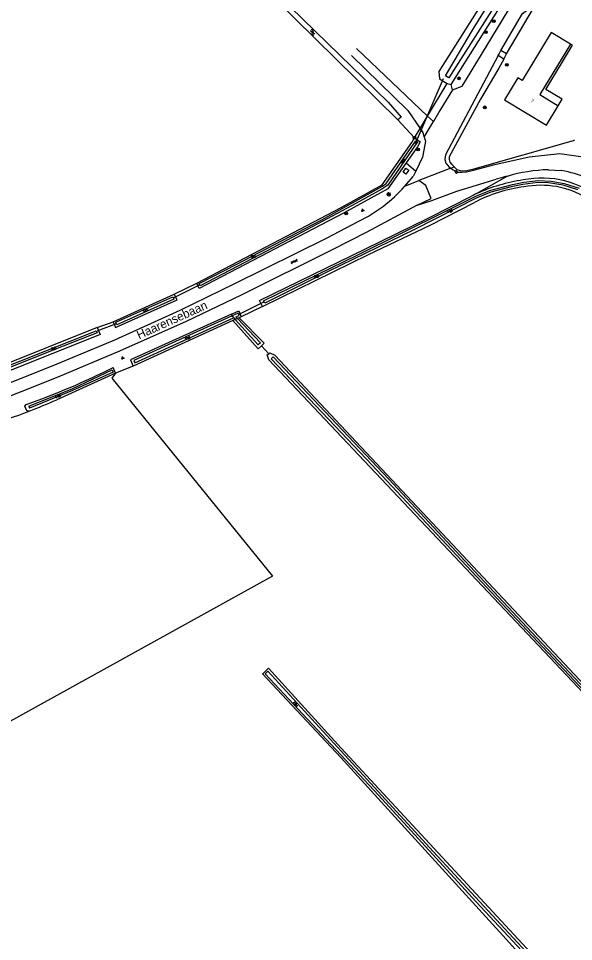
# Model space of a CAD drawing. Extents: x 136000 to 141000, y 400494 to 402006.
# Drawn here: x 139807.7 to 139968.1, y 401439 to 401706 of the extents above; entities that cross this region are included whole.
import ezdxf

# ---------------------------------------------------------------- set-up
doc = ezdxf.new("R2010")
doc.units = 0
for name, color, linetype in [('gg-afsc-draadraster', 7, 'Continuous'), ('gg-afsc-erfafscheiding', 7, 'Continuous'), ('gg-afsc-lijn draadraster', 7, 'Continuous'), ('gg-anno-huisnummerreeks BGT', 7, 'Continuous'), ('gg-anno-openbare ruimte label', 7, 'Continuous'), ('gg-bbg-hoofdgebouw', 7, 'Continuous'), ('gg-bbg-lage trafo', 7, 'Continuous'), ('gg-bbg-luifel en loopbrug', 7, 'Continuous'), ('gg-knt-bronhoudergrens', 7, 'Continuous'), ('gg-knt-onverhard', 7, 'Continuous'), ('gg-knt-verharding', 7, 'Continuous'), ('gg-kntw-bovenkant insteek waterloop', 7, 'Continuous'), ('gg-kntw-waterlijn', 7, 'Continuous'), ('gg-kwrk-duiker nz buis', 7, 'Continuous'), ('gt-grn-groengrens', 7, 'Continuous'), ('gt-grn-groengrens NZ', 7, 'Continuous'), ('gt-grn-vlakafsluiter', 7, 'Continuous'), ('gt-grn-weggrens', 7, 'Continuous'), ('gt-symb-boom', 7, 'Continuous'), ('gt-symb-brandkraan', 7, 'Continuous'), ('gt-symb-gesloten verharding', 7, 'Continuous'), ('gt-symb-groenvak', 7, 'Continuous'), ('gt-symb-lichtmast', 7, 'Continuous'), ('gt-symb-watersymbool', 7, 'Continuous')]:
    doc.layers.add(name, color=color, linetype=linetype)

# ---------------------------------------------------------------- blocks, each defined once
blk = doc.blocks.new('gt0-WA')
at = {"layer": 'gt-symb-watersymbool'}
for centre, start, end in [((-0.32, 0.02), 28.0725, 151.9275), ((0.43, 0.42), 208.0725, 331.9275), ((-0.32, -0.43), 28.0725, 151.9275), ((0.43, -0.03), 208.0725, 331.9275)]:
    blk.add_arc(centre, 0.425, start, end, dxfattribs=at)
blk = doc.blocks.new('gt0-BOOM')
at = {"layer": 'gt-symb-boom'}
for radius in [0.4, 0.2]:
    blk.add_circle((0, 0), radius, dxfattribs=at)
blk = doc.blocks.new('gt0-BR')
at = {"layer": 'gt-symb-brandkraan'}
for centre, radius, start, end in [((-0.24, 0), 0.206, 107.5669, 252.4331), ((0.6, -2.66), 3, 106.892, 107.5669), ((0, -0.69), 0.938, 73.108, 106.892), ((-0.6, -2.66), 3, 72.4331, 73.108), ((0.24, 0), 0.206, 287.567, 72.4331), ((0.6, 2.66), 3, 252.4331, 253.108), ((0, 0.69), 0.938, 253.108, 286.8921), ((-0.6, 2.66), 3, 286.8921, 287.567)]:
    blk.add_arc(centre, radius, start, end, dxfattribs=at)
blk = doc.blocks.new('gt0-GESVH1')
at = {"layer": 'gt-symb-gesloten verharding'}
for p, q in [((-0.99, -0.26), (0.01, 0.24)), ((0.01, -0.26), (-0.99, 0.24)), ((0.01, 0.24), (1.01, -0.26)), ((1.01, 0.24), (0.01, -0.26))]:
    blk.add_line(p, q, dxfattribs=at)
blk = doc.blocks.new('gt0-GRVAK')
at = {"layer": 'gt-symb-groenvak'}
for p, q in [((-0.11, 0.19), (-0.23, 0.24)), ((-0.18, 0.15), (0.09, 0.15)), ((-0.09, 0.21), (-0.16, 0.32)), ((-0.05, 0.21), (-0.05, 0.39)), ((0, 0.21), (0.06, 0.32)), ((0.02, 0.19), (0.13, 0.24)), ((0.26, -0.05), (0.2, 0.06)), ((0.3, -0.05), (0.3, 0.13)), ((0.35, -0.05), (0.41, 0.06)), ((-0.24, -0.23), (-0.36, -0.18)), ((-0.32, -0.26), (-0.05, -0.26)), ((-0.23, -0.21), (-0.29, -0.09)), ((-0.18, -0.2), (-0.18, -0.02)), ((-0.14, -0.21), (-0.07, -0.09)), ((-0.12, -0.23), (0, -0.18)), ((0.24, -0.07), (0.12, -0.02)), ((0.17, -0.11), (0.44, -0.11)), ((0.37, -0.07), (0.49, -0.02))]:
    blk.add_line(p, q, dxfattribs=at)
blk = doc.blocks.new('gt0-LMAST')
at = {"layer": 'gt-symb-lichtmast'}
for p, q in [((-0.18, 0.17), (-0.45, 0.44)), ((-0.01, 0.25), (-0.01, 0.62)), ((0.17, 0.17), (0.44, 0.44)), ((-0.26, 0), (-0.63, 0)), ((-0.18, -0.18), (-0.45, -0.45)), ((-0.01, -0.25), (-0.01, -0.63)), ((0.44, -0.45), (0.17, -0.18)), ((0.24, 0), (0.62, 0))]:
    blk.add_line(p, q, dxfattribs=at)
blk.add_circle((-0.01, 0), 0.25, dxfattribs=at)

msp = doc.modelspace()

# ---------------------------------------------------------------- linework, layer by layer
at = {"layer": 'gg-afsc-draadraster'}
msp.add_lwpolyline([(139881.16, 401544.66), (139765.4, 401480.63), (139721.48, 401542.15), (139717.25, 401539.5), (139665.13, 401489.05)], dxfattribs=at)
at = {"layer": 'gg-afsc-erfafscheiding'}
for p, q in [((139948.76, 401695.77), (139956.61, 401709.06)), ((139947.97, 401694.28), (139948.76, 401695.77)), ((139852.74, 401626.29), (139859.25, 401629.5)), ((139878.27, 401622.71), (139872.12, 401619.72)), ((139830.42, 401616.6), (139835.08, 401618.32)), ((139840.87, 401605.49), (139835.79, 401603.38))]:
    msp.add_line(p, q, dxfattribs=at)
for points in [[(139947.97, 401694.28), (139946.53, 401691.69), (139941.3, 401682.65), (139932.18, 401666), (139932.17, 401665.28), (139932.39, 401664.43), (139932.97, 401663.79), (139933.67, 401663.11)], [(139939.68, 401662.65), (139968.14, 401670.78), (139968.44, 401670.92)], [(139933.67, 401663.11), (139934.42, 401662.38), (139935.41, 401662.01), (139936.91, 401661.98), (139939.68, 401662.65)]]:
    msp.add_lwpolyline(points, dxfattribs=at)
at = {"layer": 'gg-afsc-lijn draadraster'}
msp.add_lwpolyline([(139881.16, 401544.66), (139765.4, 401480.63), (139721.48, 401542.15), (139717.25, 401539.5), (139665.13, 401489.05)], dxfattribs=at)
at = {"layer": 'gg-bbg-hoofdgebouw'}
for points in [[(139967.24, 401698.63), (139961.69, 401701.96), (139953.29, 401688.08), (139952.01, 401688.86), (139948.15, 401682.48), (139960.29, 401675.12), (139963.73, 401680.8)], [(139967.24, 401698.63), (139958.4, 401684.03), (139963.73, 401680.8)]]:
    msp.add_lwpolyline(points, dxfattribs=at)
at = {"layer": 'gg-bbg-lage trafo'}
msp.add_lwpolyline([(139919.67, 401662.75), (139920.5, 401662.19), (139919.71, 401661.02), (139918.88, 401661.57), (139919.67, 401662.75)], dxfattribs=at)
at = {"layer": 'gg-bbg-luifel en loopbrug'}
msp.add_lwpolyline([(139963.73, 401680.8), (139964.87, 401682.69), (139960.19, 401685.5), (139967.85, 401698.27), (139967.24, 401698.63)], dxfattribs=at)
at = {"layer": 'gg-knt-bronhoudergrens'}
for p, q in [((139922.2, 401671.52), (139917.38, 401676.7)), ((139919.34, 401657.54), (139923.4, 401659.12)), ((139877.91, 401611.33), (139880.05, 401609.06))]:
    msp.add_line(p, q, dxfattribs=at)
msp.add_lwpolyline([(139835.79, 401603.38), (139834.73, 401601.94), (139881.16, 401544.66)], dxfattribs=at)
at = {"layer": 'gg-knt-onverhard'}
for p, q in [((139905.38, 401697.34), (139925.96, 401677.77)), ((139925.96, 401677.77), (139927.63, 401676.19)), ((139924.97, 401671.74), (139925.36, 401670.52)), ((139925.36, 401670.52), (139925.17, 401669.51)), ((139922.55, 401661.9), (139921.76, 401660.28)), ((139932.69, 401662.73), (139923.4, 401659.12)), ((139960.93, 401662.27), (139964.73, 401662.01))]:
    msp.add_line(p, q, dxfattribs=at)
for points in [[(139947.17, 401696.74), (139953.39, 401707.43), (139954.88, 401708.51), (139956.61, 401709.06)], [(139903.99, 401695.29), (139920.28, 401679.42), (139923.79, 401674.16)], [(139946.34, 401695.28), (139946.52, 401695.61), (139947.17, 401696.74)], [(139933.2, 401685.35), (139929.54, 401679.41), (139927.63, 401676.19)], [(139923.79, 401674.16), (139924.56, 401673), (139924.97, 401671.74)], [(139924.97, 401671.74), (139925.64, 401672.82), (139927.63, 401676.19)], [(139925.17, 401669.51), (139924.49, 401665.89), (139922.55, 401661.9)], [(139932.69, 401662.73), (139933.31, 401662.26), (139934.8, 401661.55), (139935.91, 401661.54), (139937.24, 401661.66), (139939.23, 401662.13), (139945.4, 401663.77), (139955.34, 401665.97), (139964.18, 401667.01), (139971.59, 401665.89), (139977.95, 401663.61), (139983.2, 401660.32), (139992.53, 401652.94), (140000, 401647.07)], [(139919.34, 401657.54), (139919.34, 401657.54), (139921.76, 401660.28)], [(139922.91, 401652.06), (139927.17, 401653.37), (139934.4, 401656.11), (139945.79, 401659.5)]]:
    msp.add_lwpolyline(points, dxfattribs=at)
for centre, radius, start, end in [((139961.96, 401617.09), 45.18, 91.3082, 106.7093), ((139960.34, 401634.61), 27.75, 49.9079, 80.8869), ((139959.09, 401617.09), 44.45, 103.1683, 107.4122)]:
    msp.add_arc(centre, radius, start, end, dxfattribs=at)
at = {"layer": 'gg-knt-verharding'}
for p, q in [((139947.97, 401694.28), (139946.34, 401695.28)), ((139948.76, 401695.77), (139947.17, 401696.74)), ((139919.27, 401657.46), (139919.34, 401657.54))]:
    msp.add_line(p, q, dxfattribs=at)
for points in [[(139933.2, 401685.35), (139935.93, 401686.43), (139937.22, 401688.45), (139965.43, 401735.06), (139975.18, 401750.67), (140000, 401789.46), (140006.06, 401798.93), (140010.03, 401805.39), (140015.52, 401813.04), (140026.06, 401828.73), (140045.67, 401860.74), (140046.12, 401862.62), (140045.95, 401865.19), (140045.1, 401866.86), (140045.08, 401866.9)], [(139946.34, 401695.28), (139931.11, 401666.55), (139930.93, 401665.2), (139931.24, 401664.18), (139932.21, 401663.03), (139932.69, 401662.73)], [(139922.91, 401652.06), (139926.97, 401653.99), (139925.41, 401657.69), (139923.4, 401659.12)], [(139922.91, 401652.06), (139908.19, 401644.09), (139898.58, 401639.2), (139872.09, 401625.99), (139856.15, 401618.4), (139836.87, 401609.74), (139819.1, 401602.26), (139797.68, 401593.77)], [(139756.44, 401583.88), (139758.51, 401584.08), (139764.03, 401585.23), (139771.97, 401587.77), (139791.78, 401595.33), (139817.73, 401605.6), (139835.56, 401613.11), (139854.42, 401621.62), (139870.28, 401629.39), (139896.7, 401642.49), (139906.08, 401647.42)]]:
    msp.add_lwpolyline(points, dxfattribs=at)
msp.add_arc((139888.5, 401684.19), 40.76, 295.5501, 319.0125, dxfattribs=at)
at = {"layer": 'gg-kntw-bovenkant insteek waterloop'}
for p, q in [((139917.38, 401676.7), (139881.61, 401711.99)), ((139931.65, 401687.22), (139932.73, 401686.96)), ((139835.08, 401618.32), (139852.74, 401626.29)), ((139869.7, 401618.62), (139840.87, 401605.49)), ((139869.7, 401618.62), (139877.02, 401610.46)), ((139872.12, 401619.72), (139871.51, 401619.45)), ((139878.7, 401612.11), (139871.51, 401619.45)), ((139830.42, 401616.6), (139774.21, 401594.15)), ((139877.02, 401610.46), (139877.91, 401611.33)), ((139877.91, 401611.33), (139878.7, 401612.11)), ((139981.24, 401500), (139880.1, 401607.31)), ((139881.77, 401608.59), (139983.62, 401500)), ((139835.79, 401603.38), (139835.11, 401605.04)), ((139835.79, 401603.38), (139818.75, 401595.75)), ((139879.99, 401518.05), (139878.4, 401516.56))]:
    msp.add_line(p, q, dxfattribs=at)
for points in [[(139996.03, 401797.32), (139965.23, 401747.77), (139929.18, 401690.68), (139929.39, 401688.54), (139931.65, 401687.22)], [(139932.73, 401686.96), (139963.69, 401736.1), (140000, 401793.7)], [(139867.62, 401725.2), (139868.72, 401726.56), (139914.54, 401681.84), (139918.28, 401677.51), (139917.38, 401676.7)], [(139859.25, 401629.5), (139900.96, 401651.34), (139912.81, 401657.95), (139921.41, 401670.11), (139922.2, 401671.52)], [(139922.2, 401671.52), (139923.82, 401670.34), (139923.03, 401668.94), (139919.76, 401664.31)], [(139919.76, 401664.31), (139914.43, 401656.77), (139901.69, 401649.75), (139859.98, 401627.91), (139859.25, 401629.5)], [(139878.27, 401622.71), (139877.41, 401624.4), (139908.03, 401639.43), (139926.14, 401648.25), (139938.63, 401654.67)], [(139878.27, 401622.71), (139908.89, 401637.74), (139926.75, 401646.23), (139939.48, 401652.77)], [(139835.08, 401618.32), (139835.7, 401616.64), (139853.57, 401624.64), (139852.74, 401626.29)], [(139869.28, 401620.46), (139840.11, 401607.27), (139840.87, 401605.49)], [(139869.28, 401620.46), (139871.4, 401621.41), (139872.12, 401619.72)], [(139830.42, 401616.6), (139831.31, 401614.63), (139775.11, 401592.18)], [(139880.1, 401607.31), (139879.61, 401608.71), (139880.05, 401609.06)], [(139880.05, 401609.06), (139880.4, 401609.35), (139881.77, 401608.59)], [(139810.75, 401592.42), (139810.15, 401592.51), (139809.5, 401593.86), (139809.94, 401594.32)], [(139900.86, 401492.22), (139878.23, 401516.42), (139878.4, 401516.56)], [(139955.47, 401436.05), (139954.54, 401437.06), (139900.94, 401494.95), (139879.99, 401518.05)], [(139900.86, 401492.22), (139949.63, 401438.64), (139952.05, 401435.96)]]:
    msp.add_lwpolyline(points, dxfattribs=at)
for centre, radius, start, end in [((139961.32, 401608.17), 51.74, 98.6108, 114.1678), ((139958.95, 401632.48), 27.38, 50.2535, 101.3102), ((139962.88, 401604.91), 55.35, 114.2575, 115.9839), ((139958.65, 401617.15), 40.45, 96.865, 118.2814), ((139958.71, 401632.29), 25.49, 58.5613, 101.0813), ((139730.3, 401816.23), 235.76, 289.7413, 296.3935), ((139750.77, 401747.95), 166.7, 291.0879, 294.0685)]:
    msp.add_arc(centre, radius, start, end, dxfattribs=at)
at = {"layer": 'gg-kntw-waterlijn'}
msp.add_line((139810.69, 401593.87), (139810.88, 401593.31), dxfattribs=at)
for points in [[(140042.03, 401865.86), (140018.23, 401826.45), (139995.88, 401789.45), (139949.38, 401716.09), (139932.12, 401688.86), (139931.16, 401689.47), (139938.98, 401702.64), (139964.04, 401743.15), (139995.13, 401792.57), (140009.83, 401819.26), (140021.98, 401838.92), (140039.51, 401867.23), (140042.03, 401865.86)], [(139859.89, 401629.37), (139870.86, 401634.93), (139886.15, 401642.94), (139895.37, 401647.77), (139912.93, 401657.49), (139914.03, 401658.33), (139919.84, 401666.77), (139922.53, 401670.68), (139923.07, 401670.31), (139914.45, 401657.8), (139912.76, 401656.65), (139904.14, 401651.9), (139879.59, 401638.85), (139860.19, 401628.73), (139859.89, 401629.37)], [(139878.52, 401624.32), (139890.42, 401630.09), (139905.81, 401637.69), (139931.23, 401650.25), (139940.08, 401654.77), (139944.2, 401656.32), (139950.52, 401658.05), (139953.74, 401658.72), (139957.89, 401659.12), (139961.64, 401658.95), (139965.43, 401658.33), (139969.81, 401656.94)], [(139969.35, 401656.49), (139965.12, 401657.83), (139960.94, 401658.52), (139957.83, 401658.61), (139953.51, 401658.05), (139950.09, 401657.32), (139944.27, 401655.75), (139940.05, 401654.05), (139922.17, 401644.95), (139897.18, 401632.79), (139878.9, 401623.66), (139878.52, 401624.32)], [(139835.89, 401618.13), (139852.28, 401625.55), (139852.61, 401624.83), (139836.16, 401617.39), (139835.89, 401618.13)], [(139870.97, 401619.2), (139870.52, 401619.71), (139871.49, 401620.15), (139871.2, 401620.8), (139869.52, 401620.03)], [(139869.52, 401620.03), (139850.99, 401611.64), (139841.09, 401607.08), (139841.31, 401606.37), (139869.87, 401619.39)], [(139869.87, 401619.39), (139869.93, 401619.42), (139870.32, 401618.9)], [(139870.97, 401619.2), (139877.62, 401612.22), (139877.02, 401611.65), (139870.32, 401618.9)], [(139747.57, 401587.6), (139752, 401587.76), (139756.09, 401588.21), (139761.17, 401589.09), (139767.19, 401590.77), (139773.36, 401593.11), (139786.96, 401598.51), (139808.1, 401606.92), (139830.18, 401615.69), (139830.42, 401615.09), (139818.4, 401610.32), (139793.57, 401600.46), (139771.24, 401591.59), (139763.94, 401589.15), (139760.85, 401588.4), (139756.59, 401587.7), (139753.17, 401587.3), (139751.29, 401587.2), (139747.56, 401587), (139747.57, 401587.6)], [(140117.51, 401356.78), (140112.82, 401361.74), (140093.19, 401382.54), (140052.66, 401425.48), (139986.47, 401495.25), (139951.72, 401532.15), (139908.33, 401578.52), (139880.71, 401607.59), (139881.29, 401608.15), (139914.79, 401572.71), (139935.52, 401550.5), (139957.49, 401526.98), (139981.27, 401501.69), (140025.19, 401455.29), (140094.32, 401382.27), (140118.03, 401357.22)], [(139810.69, 401593.87), (139823.46, 401599), (139834.82, 401604.35), (139835.12, 401603.7), (139823.35, 401598.41), (139810.88, 401593.31)], [(139952.4, 401435.34), (139953.13, 401435.66), (139953.23, 401436.26), (139939.93, 401450.54), (139911.75, 401481.37), (139878.99, 401516.46), (139879.76, 401517.18), (139902, 401492.94), (139927.7, 401464.93), (139951.96, 401438.73), (139954.87, 401435.58)]]:
    msp.add_lwpolyline(points, dxfattribs=at)
at = {"layer": 'gg-kwrk-duiker nz buis'}
for p, q in [((139922.47, 401669.88), (139930.59, 401688.67)), ((139852.72, 401625.3), (139860.01, 401628.95)), ((139878.56, 401623.93), (139871.19, 401620.3)), ((139830.45, 401615.63), (139835.99, 401617.81))]:
    msp.add_line(p, q, dxfattribs=at)
at = {"layer": 'gt-grn-groengrens'}
for p, q in [((139925.96, 401677.77), (139931.65, 401687.22)), ((139922.2, 401671.52), (139923.79, 401674.16)), ((139919.76, 401664.31), (139922.55, 401661.9)), ((139940.14, 401655.38), (139948.97, 401660.37))]:
    msp.add_line(p, q, dxfattribs=at)
at = {"layer": 'gt-grn-groengrens NZ'}
for p, q in [((139933.2, 401685.35), (139932.73, 401686.96)), ((139932.69, 401662.73), (139933.67, 401663.11))]:
    msp.add_line(p, q, dxfattribs=at)
msp.add_arc((139750.56, 401748.78), 167.55, 286.7388, 291.0533, dxfattribs=at)
at = {"layer": 'gt-grn-vlakafsluiter'}
for p, q in [((139869.52, 401620.03), (139869.28, 401620.46)), ((139869.52, 401620.03), (139869.87, 401619.39)), ((139870.32, 401618.9), (139869.7, 401618.62)), ((139870.97, 401619.2), (139870.32, 401618.9)), ((139871.51, 401619.45), (139870.97, 401619.2))]:
    msp.add_line(p, q, dxfattribs=at)
at = {"layer": 'gt-grn-weggrens'}
msp.add_line((139923.79, 401674.16), (139925.96, 401677.77), dxfattribs=at)

# ---------------------------------------------------------------- block references
at = {"layer": 'gt-symb-boom'}
for p in [(139945.07, 401705.26), (139942.77, 401702.05), (139948.87, 401692.59), (139935.04, 401688.72), (139942.54, 401680.32), (139922.2, 401671.52), (139923.19, 401668.11), (139902.43, 401649.58)]:
    msp.add_blockref('gt0-BOOM', p, dxfattribs=at)
at = {"layer": 'gt-symb-brandkraan', "rotation": -44.47362248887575}
msp.add_blockref('gt0-BR', (139934.24, 401661.65), dxfattribs=at)
at = {"layer": 'gt-symb-gesloten verharding', "rotation": 25.975714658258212}
msp.add_blockref('gt0-GESVH1', (139887.38, 401635.74), dxfattribs=at)
at = {"layer": 'gt-symb-groenvak'}
for p in [(139907.2, 401650.55), (139837.83, 401607.85)]:
    msp.add_blockref('gt0-GRVAK', p, dxfattribs=at)
at = {"layer": 'gt-symb-lichtmast'}
msp.add_blockref('gt0-LMAST', (139914.76, 401655.14), dxfattribs=at)
at = {"layer": 'gt-symb-watersymbool'}
for p, rotation in [((139892.67, 401702.06), -44.10862415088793), ((139918.79, 401664.71), 65.92116276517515), ((139932.31, 401650.29), 27.590369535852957), ((139875.6, 401637.12), 32.95900987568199), ((139893.77, 401631.37), 32.95900987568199), ((139844.37, 401621.58), 32.95900987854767), ((139856.55, 401613.56), 32.95900987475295), ((139817.79, 401610.47), 32.95900987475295), ((139819.11, 401596.78), 32.95900987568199), ((139887.79, 401507.7), -46.74307034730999)]:
    msp.add_blockref('gt0-WA', p, dxfattribs=dict(at, rotation=rotation))

# ---------------------------------------------------------------- texts
at = {"layer": 'gg-anno-huisnummerreeks BGT'}
msp.add_text('7', height=1, rotation=328.8, dxfattribs=at).set_placement((139955.7, 401681.99))
at = {"layer": 'gg-anno-openbare ruimte label'}
msp.add_text('Haarensebaan', height=2.5, rotation=24.3, dxfattribs=at).set_placement((139842.57, 401613.17))

doc.saveas('drawing.dxf')
